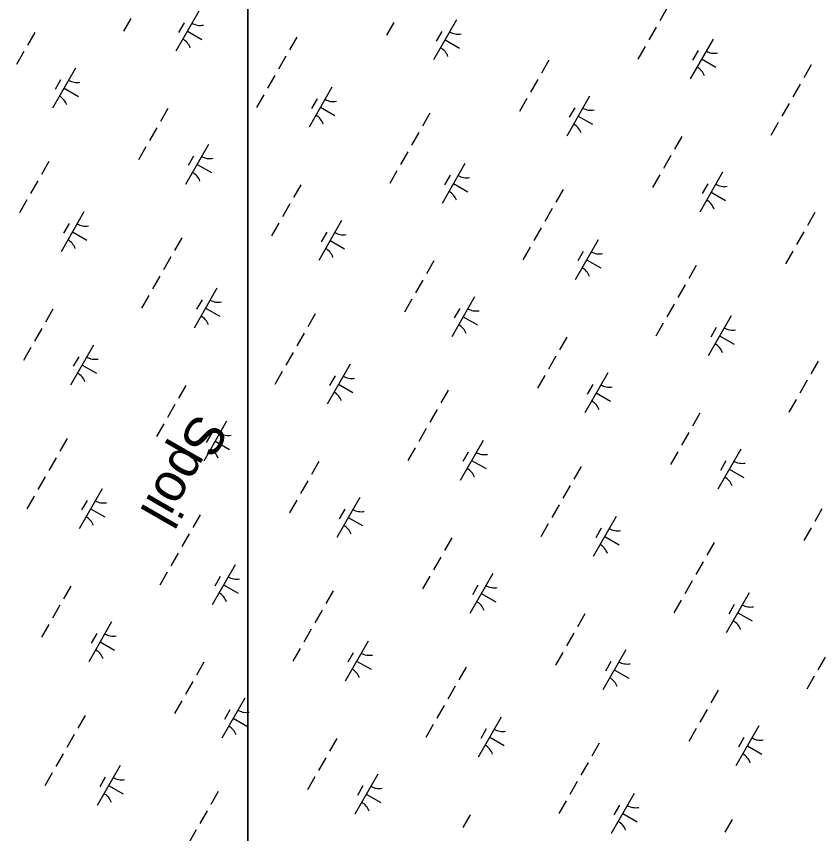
# Model space of a CAD drawing. Extents: x 3930721 to 3950824, y 220441 to 242861.
# Drawn here: x 3937829 to 3938703, y 230931 to 231818 of the extents above; entities that cross this region are included whole.
import ezdxf

# ---------------------------------------------------------------- set-up
doc = ezdxf.new("R2010")
doc.units = 0
doc.layers.add('V-CHAN-SPOL', color=7, linetype='Continuous')
doc.layers.add('V-WETL-SWMP', color=7, linetype='Continuous')

msp = doc.modelspace()

# ---------------------------------------------------------------- linework, layer by layer
at = {"layer": 'V-WETL-SWMP'}
for p, q in [((3938080.37, 233455.64), (3938080.37, 228590.61)), ((3938080.37, 228590.61), (3938080.37, 233455.64)), ((3938535.03, 231826.76), (3938527.08, 231812.88)), ((3938027.19, 231823.32), (3938002.34, 231779.93)), ((3937953.43, 231815.34), (3937945.48, 231801.46)), ((3938011.05, 231810.67), (3938005.08, 231800.25)), ((3938238.6, 231811.05), (3938230.65, 231797.17)), ((3938306.72, 231813.87), (3938281.87, 231770.48)), ((3937849.05, 231800.27), (3937841.1, 231786.38)), ((3938014.76, 231801.63), (3938030.38, 231792.68)), ((3938290.58, 231801.21), (3938284.62, 231790.8)), ((3938523.1, 231805.94), (3938515.15, 231792.05)), ((3938133.56, 231795.15), (3938125.6, 231781.27)), ((3938294.3, 231792.17), (3938309.92, 231783.23)), ((3938584.93, 231793.09), (3938560.08, 231749.7)), ((3938511.17, 231785.11), (3938503.22, 231771.23)), ((3938568.79, 231780.44), (3938562.83, 231770.02)), ((3937837.12, 231779.44), (3937829.17, 231765.56)), ((3938121.63, 231774.33), (3938113.68, 231760.44)), ((3938406.79, 231770.04), (3938398.84, 231756.15)), ((3938572.5, 231771.4), (3938588.12, 231762.45)), ((3938691.3, 231764.92), (3938683.35, 231751.04)), ((3937893.32, 231761.43), (3937868.47, 231718.04)), ((3937877.18, 231748.78), (3937871.22, 231738.36)), ((3938109.7, 231753.5), (3938101.75, 231739.62)), ((3938394.87, 231749.21), (3938386.92, 231735.33)), ((3937880.89, 231739.74), (3937896.51, 231730.79)), ((3938171.53, 231740.65), (3938146.68, 231697.27)), ((3938679.37, 231744.1), (3938671.42, 231730.21)), ((3938097.77, 231732.68), (3938089.82, 231718.79)), ((3938155.39, 231728), (3938149.43, 231717.59)), ((3938382.94, 231728.39), (3938374.99, 231714.5)), ((3938451.06, 231731.2), (3938426.21, 231687.81)), ((3938159.1, 231718.96), (3938174.72, 231710.01)), ((3938434.92, 231718.55), (3938428.96, 231708.13)), ((3938667.44, 231723.27), (3938659.49, 231709.39)), ((3937993.39, 231717.6), (3937985.44, 231703.72)), ((3938277.9, 231712.49), (3938269.95, 231698.6)), ((3938438.64, 231709.51), (3938454.26, 231700.56)), ((3938655.52, 231702.45), (3938647.56, 231688.56)), ((3937981.47, 231696.78), (3937973.51, 231682.89)), ((3938265.97, 231691.66), (3938258.02, 231677.78)), ((3938551.14, 231687.37), (3938543.18, 231673.49)), ((3937969.54, 231675.95), (3937961.59, 231662.07)), ((3938037.66, 231678.76), (3938012.81, 231635.37)), ((3938021.52, 231666.11), (3938015.56, 231655.7)), ((3938254.04, 231670.84), (3938246.09, 231656.95)), ((3938539.21, 231666.55), (3938531.26, 231652.66)), ((3937864.5, 231660.05), (3937856.54, 231646.17)), ((3938025.24, 231657.07), (3938040.86, 231648.12)), ((3938315.87, 231657.99), (3938291.02, 231614.6)), ((3938242.11, 231650.01), (3938234.16, 231636.12)), ((3938595.4, 231648.53), (3938570.55, 231605.14)), ((3937852.57, 231639.23), (3937844.62, 231625.34)), ((3938299.73, 231645.33), (3938293.77, 231634.92)), ((3938527.28, 231645.72), (3938519.33, 231631.84)), ((3938137.73, 231634.94), (3938129.78, 231621.05)), ((3938303.44, 231636.29), (3938319.06, 231627.35)), ((3938422.24, 231629.82), (3938414.29, 231615.94)), ((3938579.27, 231635.88), (3938573.3, 231625.47)), ((3938582.98, 231626.84), (3938598.6, 231617.89)), ((3937840.64, 231618.4), (3937832.69, 231604.51)), ((3938125.81, 231614.11), (3938117.86, 231600.23)), ((3937902.47, 231605.55), (3937877.62, 231562.16)), ((3938410.31, 231609), (3938402.36, 231595.11)), ((3938695.48, 231604.71), (3938687.53, 231590.82)), ((3938182, 231596.1), (3938157.15, 231552.71)), ((3937886.33, 231592.9), (3937880.37, 231582.49)), ((3938113.88, 231593.28), (3938105.93, 231579.4)), ((3938398.38, 231588.17), (3938390.43, 231574.28)), ((3937890.04, 231583.86), (3937905.66, 231574.91)), ((3938008.84, 231577.39), (3938000.89, 231563.5)), ((3938165.86, 231583.44), (3938159.9, 231573.03)), ((3938683.55, 231583.88), (3938675.6, 231570)), ((3938169.58, 231574.4), (3938185.2, 231565.46)), ((3938460.21, 231575.32), (3938435.36, 231531.93)), ((3938386.46, 231567.34), (3938378.5, 231553.46)), ((3938444.07, 231562.67), (3938438.11, 231552.26)), ((3938671.62, 231563.05), (3938663.67, 231549.17)), ((3937996.91, 231556.56), (3937988.96, 231542.67)), ((3938282.08, 231552.27), (3938274.12, 231538.39)), ((3938447.79, 231553.63), (3938463.41, 231544.68)), ((3938566.58, 231547.16), (3938558.63, 231533.27)), ((3937984.98, 231535.73), (3937977.03, 231521.85)), ((3938270.15, 231531.44), (3938262.2, 231517.56)), ((3938554.65, 231526.33), (3938546.7, 231512.45)), ((3937973.05, 231514.91), (3937965.1, 231501.02)), ((3938046.81, 231522.89), (3938021.96, 231479.5)), ((3938030.67, 231510.23), (3938024.71, 231499.82)), ((3938258.22, 231510.62), (3938250.27, 231496.73)), ((3938326.34, 231513.43), (3938301.49, 231470.04)), ((3938542.73, 231505.5), (3938534.77, 231491.62)), ((3937868.67, 231499.83), (3937860.72, 231485.95)), ((3938034.38, 231501.19), (3938050, 231492.25)), ((3938310.21, 231500.78), (3938304.24, 231490.36)), ((3938153.18, 231494.72), (3938145.23, 231480.84)), ((3938313.92, 231491.74), (3938329.54, 231482.79)), ((3938604.55, 231492.66), (3938579.7, 231449.27)), ((3937856.75, 231479.01), (3937848.79, 231465.12)), ((3938530.8, 231484.68), (3938522.85, 231470.79)), ((3938588.41, 231480), (3938582.45, 231469.59)), ((3938141.25, 231473.89), (3938133.3, 231460.01)), ((3938592.13, 231470.96), (3938607.75, 231462.02)), ((3938426.42, 231469.6), (3938418.47, 231455.72)), ((3937844.82, 231458.18), (3937836.87, 231444.3)), ((3937912.94, 231460.99), (3937888.09, 231417.61)), ((3938129.32, 231453.07), (3938121.37, 231439.18)), ((3937896.8, 231448.34), (3937890.84, 231437.93)), ((3938414.49, 231448.78), (3938406.54, 231434.89)), ((3938698.99, 231443.66), (3938691.04, 231429.78)), ((3937900.52, 231439.3), (3937916.14, 231430.35)), ((3938191.15, 231440.22), (3938166.3, 231396.83)), ((3938117.4, 231432.24), (3938109.44, 231418.36)), ((3938175.01, 231427.57), (3938169.05, 231417.15)), ((3938402.56, 231427.95), (3938394.61, 231414.07)), ((3938470.68, 231430.76), (3938445.84, 231387.38)), ((3938013.02, 231417.17), (3938005.06, 231403.28)), ((3938178.73, 231418.53), (3938194.35, 231409.58)), ((3938454.55, 231418.11), (3938448.58, 231407.7)), ((3938687.07, 231422.84), (3938679.12, 231408.95)), ((3938297.52, 231412.05), (3938289.57, 231398.17)), ((3938458.26, 231409.07), (3938473.88, 231400.12)), ((3938675.14, 231402.01), (3938667.19, 231388.13)), ((3938001.09, 231396.34), (3937993.14, 231382.46)), ((3938285.59, 231391.23), (3938277.64, 231377.34)), ((3938570.76, 231386.94), (3938562.81, 231373.05)), ((3937989.16, 231375.52), (3937981.21, 231361.63)), ((3938057.28, 231378.33), (3938032.43, 231334.94)), ((3938041.14, 231365.68), (3938035.18, 231355.26)), ((3938273.67, 231370.4), (3938265.71, 231356.52)), ((3938558.83, 231366.11), (3938550.88, 231352.23)), ((3937884.12, 231359.62), (3937876.17, 231345.73)), ((3938044.86, 231356.63), (3938060.48, 231347.69)), ((3938335.49, 231357.55), (3938310.64, 231314.17)), ((3938261.74, 231349.57), (3938253.79, 231335.69)), ((3938615.03, 231348.1), (3938590.18, 231304.71)), ((3937872.19, 231338.79), (3937864.24, 231324.91)), ((3938319.35, 231344.9), (3938313.39, 231334.49)), ((3938546.9, 231345.29), (3938538.95, 231331.4)), ((3938157.36, 231334.5), (3938149.41, 231320.62)), ((3938323.07, 231335.86), (3938338.69, 231326.91)), ((3938441.86, 231329.39), (3938433.91, 231315.5)), ((3938598.89, 231335.45), (3938592.92, 231325.03)), ((3938602.6, 231326.4), (3938618.22, 231317.46)), ((3937860.26, 231317.96), (3937852.31, 231304.08)), ((3938145.43, 231313.68), (3938137.48, 231299.79)), ((3937922.09, 231305.12), (3937897.24, 231261.73)), ((3938429.93, 231308.56), (3938421.98, 231294.68)), ((3937848.34, 231297.14), (3937840.38, 231283.25)), ((3938133.5, 231292.85), (3938125.55, 231278.97)), ((3938201.62, 231295.66), (3938176.78, 231252.27)), ((3937905.95, 231292.46), (3937899.99, 231282.05)), ((3938418.01, 231287.73), (3938410.05, 231273.85)), ((3937909.67, 231283.42), (3937925.28, 231274.48)), ((3938028.46, 231276.95), (3938020.51, 231263.07)), ((3938185.49, 231283.01), (3938179.52, 231272.6)), ((3938479.83, 231274.89), (3938454.98, 231231.5)), ((3938703.17, 231283.45), (3938695.22, 231269.56)), ((3938189.2, 231273.97), (3938204.82, 231265.02)), ((3938406.08, 231266.91), (3938398.13, 231253.02)), ((3938463.7, 231262.23), (3938457.73, 231251.82)), ((3938691.25, 231262.62), (3938683.29, 231248.74)), ((3938016.53, 231256.12), (3938008.58, 231242.24)), ((3938301.7, 231251.84), (3938293.75, 231237.95)), ((3938467.41, 231253.19), (3938483.03, 231244.25)), ((3938586.2, 231246.72), (3938578.25, 231232.84)), ((3938004.6, 231235.3), (3937996.65, 231221.41)), ((3938289.77, 231231.01), (3938281.82, 231217.13)), ((3938066.43, 231222.45), (3938041.58, 231179.06)), ((3938574.28, 231225.89), (3938566.32, 231212.01)), ((3937992.68, 231214.47), (3937984.73, 231200.59)), ((3938345.97, 231213), (3938321.12, 231169.61)), ((3938050.29, 231209.8), (3938044.33, 231199.38)), ((3938277.84, 231210.18), (3938269.89, 231196.3)), ((3938562.35, 231205.07), (3938554.4, 231191.18)), ((3937888.3, 231199.4), (3937880.35, 231185.52)), ((3938054.01, 231200.76), (3938069.63, 231191.81)), ((3938329.83, 231200.34), (3938323.86, 231189.93)), ((3938172.8, 231194.28), (3938164.85, 231180.4)), ((3938333.54, 231191.3), (3938349.16, 231182.36)), ((3938624.17, 231192.22), (3938599.33, 231148.83)), ((3937876.37, 231178.57), (3937868.42, 231164.69)), ((3938550.42, 231184.24), (3938542.47, 231170.36)), ((3938608.04, 231179.57), (3938602.07, 231169.15)), ((3938160.87, 231173.46), (3938152.92, 231159.57)), ((3938446.04, 231169.17), (3938438.09, 231155.29)), ((3938611.75, 231170.53), (3938627.37, 231161.58)), ((3937932.56, 231160.56), (3937907.71, 231117.17)), ((3937864.44, 231157.75), (3937856.49, 231143.86)), ((3938148.95, 231152.63), (3938140.99, 231138.75)), ((3937916.43, 231147.91), (3937910.46, 231137.49)), ((3938434.11, 231148.34), (3938426.16, 231134.46)), ((3937920.14, 231138.87), (3937935.76, 231129.92)), ((3938210.77, 231139.78), (3938185.92, 231096.4)), ((3938137.02, 231131.81), (3938129.07, 231117.92)), ((3938194.63, 231127.13), (3938188.67, 231116.72)), ((3938422.19, 231127.52), (3938414.23, 231113.63)), ((3938490.31, 231130.33), (3938465.46, 231086.94)), ((3938032.64, 231116.73), (3938024.69, 231102.85)), ((3938198.35, 231118.09), (3938213.97, 231109.15)), ((3938474.17, 231117.68), (3938468.21, 231107.26)), ((3938706.69, 231122.4), (3938698.74, 231108.52)), ((3938317.14, 231111.62), (3938309.19, 231097.73)), ((3938477.88, 231108.64), (3938493.5, 231099.69)), ((3938694.76, 231101.58), (3938686.81, 231087.69)), ((3938020.71, 231095.91), (3938012.76, 231082.02)), ((3938305.22, 231090.79), (3938297.26, 231076.91)), ((3938590.38, 231086.5), (3938582.43, 231072.62)), ((3938008.78, 231075.08), (3938000.83, 231061.2)), ((3938076.91, 231077.89), (3938052.06, 231034.51)), ((3938060.77, 231065.24), (3938054.8, 231054.83)), ((3938293.29, 231069.97), (3938285.34, 231056.08)), ((3938578.45, 231065.68), (3938570.5, 231051.79)), ((3937903.74, 231059.18), (3937895.79, 231045.3)), ((3938064.48, 231056.2), (3938080.1, 231047.25)), ((3938355.11, 231057.12), (3938330.27, 231013.73)), ((3938281.36, 231049.14), (3938273.41, 231035.26)), ((3938338.98, 231044.47), (3938333.01, 231034.05)), ((3938566.53, 231044.85), (3938558.57, 231030.97)), ((3938634.65, 231047.66), (3938609.8, 231004.28)), ((3937891.81, 231038.36), (3937883.86, 231024.47)), ((3938342.69, 231035.42), (3938358.31, 231026.48)), ((3938176.98, 231034.07), (3938169.03, 231020.18)), ((3938461.48, 231028.95), (3938453.53, 231015.07)), ((3938618.51, 231035.01), (3938612.55, 231024.6)), ((3938622.22, 231025.97), (3938637.84, 231017.02)), ((3937879.89, 231017.53), (3937871.93, 231003.65)), ((3938165.05, 231013.24), (3938157.1, 230999.36)), ((3937941.71, 231004.68), (3937916.86, 230961.29)), ((3938449.56, 231008.13), (3938441.61, 230994.24)), ((3937867.96, 230996.7), (3937860.01, 230982.82)), ((3937925.57, 230992.03), (3937919.61, 230981.62)), ((3938153.12, 230992.41), (3938145.17, 230978.53)), ((3938221.25, 230995.23), (3938196.4, 230951.84)), ((3937929.29, 230982.99), (3937944.91, 230974.04)), ((3938205.11, 230982.57), (3938199.15, 230972.16)), ((3938437.63, 230987.3), (3938429.68, 230973.42)), ((3938048.08, 230976.52), (3938040.13, 230962.63)), ((3938208.82, 230973.53), (3938224.44, 230964.59)), ((3938499.46, 230974.45), (3938474.61, 230931.06)), ((3938425.7, 230966.47), (3938417.75, 230952.59)), ((3938036.16, 230955.69), (3938028.2, 230941.81)), ((3938483.32, 230961.8), (3938477.35, 230951.39)), ((3938321.32, 230951.4), (3938313.37, 230937.52)), ((3938487.03, 230952.76), (3938502.65, 230943.81)), ((3938605.83, 230946.29), (3938597.87, 230932.4)), ((3938024.23, 230934.86), (3938016.28, 230920.98))]:
    msp.add_line(p, q, dxfattribs=at)
for centre, start, end in [((3938028.69, 231825.48), 239.42788, 280.97154), ((3938308.23, 231816.02), 239.42788, 280.97154), ((3938001.24, 231777.54), 19.42788, 60.97154), ((3938280.77, 231768.08), 19.42788, 60.97154), ((3938586.44, 231795.25), 239.42788, 280.97154), ((3938558.98, 231747.31), 19.42788, 60.97154), ((3937894.83, 231763.59), 239.42788, 280.97154), ((3937867.37, 231715.65), 19.42788, 60.97154), ((3938173.04, 231742.81), 239.42788, 280.97154), ((3938145.58, 231694.87), 19.42788, 60.97154), ((3938452.57, 231733.36), 239.42788, 280.97154), ((3938425.12, 231685.42), 19.42788, 60.97154), ((3938039.17, 231680.92), 239.42788, 280.97154), ((3938011.71, 231632.98), 19.42788, 60.97154), ((3938317.38, 231660.14), 239.42788, 280.97154), ((3938596.91, 231650.69), 239.42788, 280.97154), ((3938289.92, 231612.21), 19.42788, 60.97154), ((3938569.46, 231602.75), 19.42788, 60.97154), ((3937903.98, 231607.71), 239.42788, 280.97154), ((3938183.51, 231598.25), 239.42788, 280.97154), ((3937876.52, 231559.77), 19.42788, 60.97154), ((3938156.06, 231550.32), 19.42788, 60.97154), ((3938461.72, 231577.48), 239.42788, 280.97154), ((3938434.26, 231529.54), 19.42788, 60.97154), ((3938048.32, 231525.04), 239.42788, 280.97154), ((3938327.85, 231515.59), 239.42788, 280.97154), ((3938020.86, 231477.1), 19.42788, 60.97154), ((3938300.4, 231467.65), 19.42788, 60.97154), ((3938606.06, 231494.81), 239.42788, 280.97154), ((3938578.61, 231446.87), 19.42788, 60.97154), ((3937914.45, 231463.15), 239.42788, 280.97154), ((3937887, 231415.21), 19.42788, 60.97154), ((3938192.66, 231442.38), 239.42788, 280.97154), ((3938472.19, 231432.92), 239.42788, 280.97154), ((3938165.2, 231394.44), 19.42788, 60.97154), ((3938444.74, 231384.98), 19.42788, 60.97154), ((3938058.79, 231380.49), 239.42788, 280.97154), ((3938031.34, 231332.55), 19.42788, 60.97154), ((3938337, 231359.71), 239.42788, 280.97154), ((3938616.53, 231350.26), 239.42788, 280.97154), ((3938309.55, 231311.77), 19.42788, 60.97154), ((3938589.08, 231302.32), 19.42788, 60.97154), ((3937923.6, 231307.27), 239.42788, 280.97154), ((3938203.13, 231297.82), 239.42788, 280.97154), ((3937896.14, 231259.34), 19.42788, 60.97154), ((3938175.68, 231249.88), 19.42788, 60.97154), ((3938481.34, 231277.04), 239.42788, 280.97154), ((3938453.89, 231229.11), 19.42788, 60.97154), ((3938067.94, 231224.61), 239.42788, 280.97154), ((3938347.47, 231215.15), 239.42788, 280.97154), ((3938040.49, 231176.67), 19.42788, 60.97154), ((3938320.02, 231167.22), 19.42788, 60.97154), ((3938625.68, 231194.38), 239.42788, 280.97154), ((3938598.23, 231146.44), 19.42788, 60.97154), ((3937934.07, 231162.72), 239.42788, 280.97154), ((3937906.62, 231114.78), 19.42788, 60.97154), ((3938212.28, 231141.94), 239.42788, 280.97154), ((3938491.82, 231132.49), 239.42788, 280.97154), ((3938184.83, 231094), 19.42788, 60.97154), ((3938464.36, 231084.55), 19.42788, 60.97154), ((3938078.41, 231080.05), 239.42788, 276.3586), ((3938078.41, 231080.05), 276.3586, 280.97154), ((3938050.96, 231032.11), 19.42788, 60.97154), ((3938356.62, 231059.28), 239.42788, 280.97154), ((3938329.17, 231011.34), 19.42788, 60.97154), ((3938636.16, 231049.82), 239.42788, 280.97154), ((3938608.7, 231001.88), 19.42788, 60.97154), ((3937943.22, 231006.84), 239.42788, 280.97154), ((3938222.76, 230997.38), 239.42788, 280.97154), ((3937915.77, 230958.9), 19.42788, 60.97154), ((3938195.3, 230949.45), 19.42788, 60.97154), ((3938500.96, 230976.61), 239.42788, 280.97154), ((3938473.51, 230928.67), 19.42788, 60.97154)]:
    msp.add_arc(centre, 17.62, start, end, dxfattribs=at)

# ---------------------------------------------------------------- texts
at = {"layer": 'V-CHAN-SPOL'}
msp.add_text('Spoil', height=42, rotation=240.18996, dxfattribs=at).set_placement((3938024.26, 231388.87))

doc.saveas('drawing.dxf')
